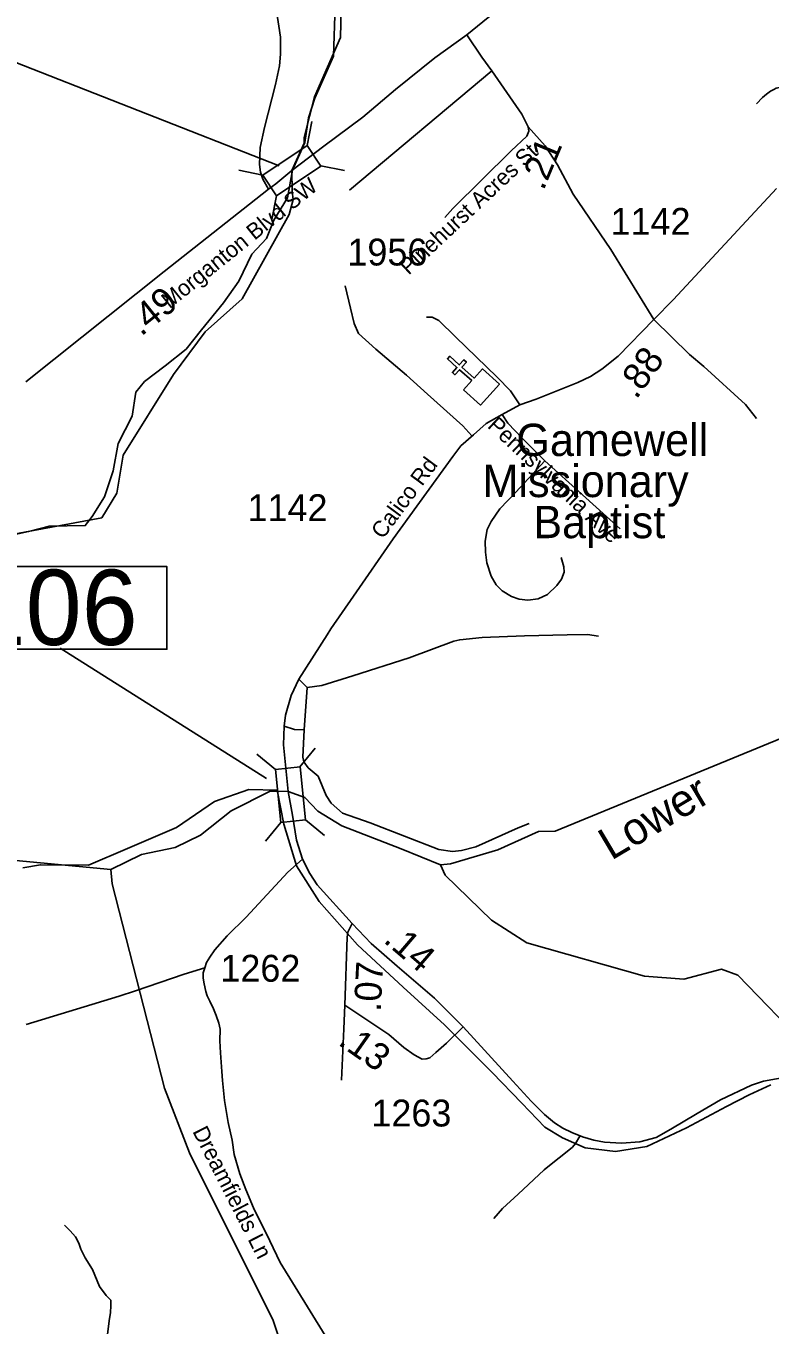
# Model space of a CAD drawing. Extents: x 1159738 to 1321356, y 736314 to 882035.
# Drawn here: x 1223306 to 1226764, y 768473 to 774512 of the extents above; entities that cross this region are included whole.
import ezdxf

# ---------------------------------------------------------------- set-up
doc = ezdxf.new("R2010")
doc.units = 0
for name, color, linetype in [('Exist Boundary Political City Limit New InsideOut', 7, 'Continuous'), ('Exist Cultural Church CELL', 7, 'Continuous'), ('Exist Cultural Church Label', 7, 'Continuous'), ('Exist Hydrographic Creek Single Shore', 7, 'Continuous'), ('Exist Hydrographic Creek Single Shore Label', 7, 'Continuous'), ('Exist Hydrographic Misc Water Feature', 7, 'Continuous'), ('Exist Road Non-System Type 51', 7, 'Continuous'), ('Exist Road Non-System Type 51 Label', 7, 'Continuous'), ('Exist Road Primary US Attributed', 7, 'Continuous'), ('Exist Road Primary US Mileage Hundredths English Label', 7, 'Continuous'), ('Exist Road Primary US Structure Standard Bridge CELL', 7, 'Continuous'), ('Exist Road Primary US Structure Standard Bridge Number Label', 7, 'Continuous'), ('Exist Road Secondary Mileage Hundredths English Label', 7, 'Continuous'), ('Exist Road Secondary Structure Standard Bridge CELL', 7, 'Continuous'), ('Exist Road Secondary Structure Standard Bridge Number Label', 7, 'Continuous'), ('Exist Road Secondary Type 51 Attributed', 7, 'Continuous'), ('Exist Road Secondary Type 51 Label', 7, 'Continuous'), ('Exist Road Secondary Type 51 Number Label', 7, 'Continuous')]:
    doc.layers.add(name, color=color, linetype=linetype)

msp = doc.modelspace()

# ---------------------------------------------------------------- linework, layer by layer
at = {"layer": 'Exist Boundary Political City Limit New InsideOut'}
for points in [[(1224613.8, 776155.4), (1224653.3, 776000.8), (1224685.4, 775826.1), (1224742.7, 775678.1), (1224778.2, 775459.8), (1224795.1, 775306.4), (1224795.2, 775097.6), (1224777.3, 774823), (1224742.3, 774607.7), (1224735.5, 774371.5), (1224647.8, 774175.8), (1224618.9, 774084.7), (1224602.1, 773969.9)], [(1224602.1, 773969.9), (1224544.8, 773841.7), (1224521.2, 773713.5), (1224457.1, 773608.8)], [(1224457.1, 773608.8), (1224423.4, 773524.5), (1224356.3, 773451.3), (1224295.1, 773325.1), (1224224.1, 773225.4), (1224120.8, 773099.6), (1224050.1, 773010.4), (1223953.4, 772932.1), (1223856.8, 772859), (1223816.4, 772809.1), (1223799.9, 772698), (1223733.4, 772571.8), (1223710.3, 772443.8), (1223670.3, 772322.6), (1223613.5, 772231.7), (1223580.8, 772189.8), (1223413, 772186.9), (1223317.7, 772161.4), (1223261.6, 772149.1)], [(1223291.7, 770599), (1223372.6, 770612.5), (1223596.6, 770610.5), (1223777.4, 770688.1), (1224006.1, 770786.3), (1224182.7, 770906.1), (1224341.1, 770962.3), (1224472.6, 770958.9), (1224504.6, 770802), (1224563.6, 770608), (1224668.2, 770442.6), (1224846.9, 770240.1), (1225059.3, 770044.4), (1225251.5, 769868.9), (1225473.4, 769647.7), (1225610.2, 769505.2), (1225717.6, 769393.2), (1225800.5, 769344), (1225905.1, 769296.7), (1226046.7, 769279.8), (1226191.7, 769303.5), (1226376.8, 769389.5), (1226562.6, 769489.1), (1226667.2, 769543.1), (1226768.3, 769590.3)]]:
    msp.add_lwpolyline(points, dxfattribs=at)
at = {"layer": 'Exist Cultural Church CELL'}
msp.add_lwpolyline([(1225340, 772820.9), (1225377.9, 772863.3), (1225321.2, 772914.2), (1225299.9, 772890.4), (1225288, 772901), (1225309.3, 772924.8), (1225264.6, 772965), (1225275.3, 772976.9), (1225320, 772936.8), (1225341.4, 772960.6), (1225353.3, 772949.9), (1225331.9, 772926.1), (1225388.6, 772875.2), (1225427.2, 772918.1), (1225506.4, 772847), (1225419.2, 772749.8)], close=True, dxfattribs=at)
at = {"layer": 'Exist Hydrographic Creek Single Shore'}
for points in [[(1224542.1, 773840.7), (1224599.3, 773967.7), (1224599.6, 773993.5), (1224647.2, 774183.1), (1224767.1, 774459), (1224774, 774731.3), (1224761, 775542.4), (1224646, 775935.3), (1224472, 776290)], [(1222100, 770522.4), (1222354.1, 771126.4), (1222476.1, 771330.7), (1222648.2, 771517.6), (1222771.1, 771758.1), (1223046.1, 772084.1), (1223147.1, 772131.4), (1223658.1, 772226.1), (1223728.1, 772339.6), (1223758.1, 772516.2), (1223992.1, 772892.4), (1224139.1, 773089.7), (1224310.1, 773243.8), (1224528.9, 773635.3), (1224547.1, 773705.2), (1224543.6, 773743), (1224542.1, 773840.7)], [(1224524.1, 770953.8), (1224601.5, 770924.9), (1224661.9, 770861.3), (1224773.5, 770793), (1225049.5, 770687.5), (1225232, 770613.1), (1225278.6, 770617.8), (1225498.5, 770682.8), (1225687.8, 770766.7), (1225765.3, 770768.3), (1226817.2, 771201), (1227266.2, 771413.3), (1227409.9, 771576.7), (1227547.1, 771694.3), (1227929.2, 771933.7), (1228154.6, 772132.3), (1228402.8, 772215.1), (1228465.9, 772271.7)], [(1223700.2, 770590.6), (1223842.3, 770659.9), (1223998.9, 770692.5), (1224116.7, 770749.9), (1224259.4, 770863.1), (1224440.2, 770954.3), (1224524.1, 770953.8)], [(1222176.1, 769705.3), (1222334.1, 770007.4), (1222634.1, 770336.2), (1222871.2, 770485.8), (1223225.2, 770636.2), (1223700.2, 770590.6)], [(1227622, 768851.1), (1227292.2, 769231.8), (1227147.2, 769441.5), (1227076.2, 769587.4), (1226939.2, 769764.1), (1226614.2, 770098.9), (1226539.1, 770126.7), (1226363.2, 770080.9), (1226180.2, 770094.5), (1225634.1, 770249.9), (1225470.2, 770354.9), (1225254.1, 770564.9), (1225232, 770613.1)]]:
    msp.add_lwpolyline(points, dxfattribs=at)
at = {"layer": 'Exist Hydrographic Misc Water Feature'}
msp.add_lwpolyline([(1224926.3, 765438.7), (1224914.3, 765613), (1224815.3, 765976.1), (1224557.2, 766673.8), (1224546.2, 766884.1), (1224593.2, 767067), (1224590.2, 767300.1), (1224537.2, 767491.5), (1224532.2, 768259.8), (1224454.2, 768494.4), (1224066.2, 769273.6), (1223949.1, 769574.6), (1223706.1, 770524.8), (1223700.2, 770590.6)], dxfattribs=at)
at = {"layer": 'Exist Road Non-System Type 51'}
msp.add_line((1225471, 774303.3), (1224809, 773748.6), dxfattribs=at)
for points in [[(1224433.5, 773753.4), (1224406.2, 773800.5), (1224395.1, 773832.7), (1224390.9, 773867.6), (1224393.7, 773947.2), (1224414.6, 774040.7), (1224466.2, 774240.4), (1224484.4, 774327), (1224488.4, 774381.8), (1224488.4, 774460), (1224470.3, 774582.9)], [(1226702.3, 774150.5), (1226729.5, 774178.9), (1226747.8, 774194.9), (1226766.7, 774208.5), (1226782.7, 774217.4), (1226792.7, 774222.7), (1226808.1, 774226.3), (1226825.2, 774223.9), (1226932.3, 774175.4), (1227011.7, 774135.6)], [(1225640.8, 774043.6), (1225719, 773955.5), (1225777, 773866), (1225849.7, 773729.8), (1226024.9, 773472.3), (1226224.9, 773148.1)], [(1225378.7, 772607.1), (1225335.9, 772652.7), (1225172, 772800.2), (1225074.1, 772889.2), (1224932.4, 773010.1), (1224851.1, 773082.5), (1224830.5, 773128.4), (1224814, 773200.8), (1224789.9, 773303.5)], [(1225600.8, 772750.4), (1225557.4, 772815.6), (1225495.4, 772879.2), (1225303.1, 773066.9), (1225224.1, 773142.9), (1225194.6, 773158.4), (1225168.3, 773158.4)], [(1226224.9, 773148.1), (1226389.7, 772985.6), (1226457.3, 772928.6), (1226651.1, 772751.8), (1226702.3, 772688.1)], [(1225519.9, 772706.2), (1225546.2, 772665.9), (1225612.9, 772596.1), (1225718.3, 772490.6)], [(1225718.3, 772490.6), (1225583.4, 772344.8), (1225509, 772267.2), (1225468.7, 772208.2), (1225450.1, 772171), (1225440.8, 772116.7), (1225442.4, 772065.5), (1225448.6, 772016.5), (1225468.8, 771954.4), (1225492.1, 771914.1), (1225520, 771886.2), (1225563.4, 771859.8), (1225599, 771847.4), (1225639.3, 771842.7), (1225687.4, 771848.9), (1225730.8, 771869.1), (1225772.7, 771911), (1225794.4, 771940.5), (1225806.8, 771973), (1225805.2, 771997.9), (1225792.8, 772041.3)], [(1225718.3, 772490.6), (1226067.1, 772174.1)], [(1224612.1, 771437), (1224680.3, 771446.3), (1224824.5, 771491.3), (1225086.5, 771575.1), (1225294.2, 771652.7), (1225322.1, 771658.9), (1225426, 771669.7), (1225622.9, 771677.5), (1225821.3, 771682.1), (1225916.5, 771683.6), (1225967.7, 771675.9)], [(1224573.3, 771475.8), (1224612.1, 771437)], [(1224612.1, 771437), (1224598.2, 771240.4)], [(1224598.2, 771240.4), (1224553.2, 771242), (1224505.1, 771257.5)], [(1224598.2, 771240.4), (1224592, 771113.2), (1224596.6, 771091.5), (1224616.8, 771063.6), (1224663.3, 771024.8), (1224700.4, 770934.1), (1224723.7, 770898.4), (1224776.4, 770851.9), (1224905, 770806.9), (1225224.4, 770684.3), (1225288, 770675), (1225329.8, 770679.6), (1225396.5, 770696.7), (1225593.4, 770785.1), (1225644.5, 770805.3)], [(1224590.8, 770638.9), (1224522.5, 770577.6), (1224328.7, 770369.7), (1224240.5, 770283), (1224183.1, 770217.8), (1224159.9, 770183.7), (1224144.4, 770158.9), (1224137.4, 770134.2)], [(1224137.4, 770134.2), (1224040.5, 770104.4), (1223814.1, 770026.5), (1223739, 770001.9), (1223306.4, 769870.6)], [(1224137.4, 770134.2), (1224129.9, 770110), (1224129.9, 770085.8), (1224133.6, 770059.7), (1224141.1, 770024.3), (1224148.5, 770003.8), (1224160.5, 769978.8), (1224177.7, 769942.4), (1224189.1, 769912.2), (1224202.4, 769875.9), (1224207.9, 769847.8), (1224206.8, 769793.8), (1224209.7, 769737.7), (1224215.9, 769651.5), (1224219.9, 769610.2)], [(1224788.3, 769960.6), (1224783.8, 769849.3), (1224773, 769611.1)], [(1224219.9, 769610.2), (1224229.2, 769517.2), (1224245.2, 769414.8), (1224263.6, 769332.4), (1224273.5, 769265.1), (1224299.9, 769176.6), (1224327.5, 769103.1), (1224363.2, 769018.5), (1224438.5, 768865.1), (1224487.3, 768763.8)], [(1225481, 768968.9), (1225520.4, 769014.6), (1225594.4, 769081.2), (1225714, 769194.7), (1225762.1, 769233), (1225806.5, 769267.5), (1225846, 769299.6), (1225860.8, 769316.9), (1225880.5, 769351.4)], [(1223700.4, 768588.7), (1223678.2, 768609.7), (1223647.4, 768652.9), (1223614.1, 768731.8), (1223580.8, 768784.9), (1223561.1, 768825.6), (1223551.2, 768854), (1223536.4, 768882.4), (1223510.5, 768910.8), (1223484.6, 768937.9)], [(1224487.3, 768763.8), (1224696, 768425), (1224727.5, 768359.7), (1224747.3, 768280.4), (1224755.2, 768164.1), (1224760.5, 767987)], [(1223683.2, 768416.5), (1223691.8, 768491.8), (1223698, 768531.3), (1223700.4, 768562.1), (1223700.4, 768588.7)]]:
    msp.add_lwpolyline(points, dxfattribs=at)
at = {"layer": 'Exist Road Primary US Attributed'}
for points in [[(1225354.6, 774471.4), (1225454.8, 774551.7), (1225742.4, 774778.1), (1225919.8, 774925.5), (1226113.9, 775096.3), (1226203.1, 775179.5), (1226250.7, 775222.6), (1226279.5, 775252.2), (1226408.5, 775381), (1226460.5, 775439.3), (1226546.1, 775531.6), (1226620.3, 775618.2), (1226667.9, 775677.4), (1226734, 775760.1), (1226951.8, 776043), (1227053.3, 776177.3), (1227129.9, 776282.1), (1227211.9, 776388.1), (1227260.3, 776455.6), (1227266.3, 776464.3), (1227315.6, 776530)], [(1224542.1, 773840.7), (1224690.2, 773953.7), (1224871, 774088), (1225023, 774216.9), (1225206.2, 774364), (1225354.6, 774471.4)], [(1223304.8, 772857.4), (1223947.8, 773370.7), (1224433.5, 773753.4), (1224467.8, 773778.8), (1224542.1, 773840.7)]]:
    msp.add_lwpolyline(points, dxfattribs=at)
at = {"layer": 'Exist Road Primary US Structure Standard Bridge CELL'}
for p, q in [((1224612.8, 773956.3), (1224635, 774067.3)), ((1224295.3, 773841.4), (1224406.3, 773819.2)), ((1224675.6, 773862.1), (1224786.6, 773839.9)), ((1224448.3, 773611.9), (1224470.5, 773722.9))]:
    msp.add_line(p, q, dxfattribs=at)
msp.add_lwpolyline([(1224406.3, 773819.2), (1224612.5, 773956.7), (1224676.8, 773860.4), (1224470.5, 773722.9)], close=True, dxfattribs=at)
at = {"layer": 'Exist Road Primary US Structure Standard Bridge Number Label'}
msp.add_line((1224482.8, 773862.6), (1222426.4, 774667.3), dxfattribs=at)
at = {"layer": 'Exist Road Secondary Structure Standard Bridge CELL'}
for p, q in [((1224465.8, 771056), (1224378.2, 771127.6)), ((1224578.4, 771067.4), (1224650, 771155)), ((1224693, 770749.4), (1224605.3, 770821)), ((1224418.5, 770721.7), (1224490.1, 770809.3))]:
    msp.add_line(p, q, dxfattribs=at)
msp.add_lwpolyline([(1224490.1, 770809.3), (1224465.3, 771056), (1224580.5, 771067.6), (1224605.3, 770821)], close=True, dxfattribs=at)
at = {"layer": 'Exist Road Secondary Structure Standard Bridge Number Label'}
msp.add_line((1224423.6, 771014.5), (1223464.6, 771619.1), dxfattribs=at)
msp.add_lwpolyline([(1223031.4, 771998.8), (1223960.4, 771998.8), (1223960.4, 771614.7), (1223031.4, 771614.7)], close=True, dxfattribs=at)
at = {"layer": 'Exist Road Secondary Type 51 Attributed'}
for points in [[(1225354.6, 774471.4), (1225425.2, 774366.4), (1225471, 774303.3), (1225610.3, 774102.8), (1225640.8, 774043.6), (1225642.7, 774022.6), (1225633.2, 773999.7), (1225560.7, 773930.9), (1225289.7, 773663.6), (1225253.4, 773621.5)], [(1226795, 773757.2), (1226435.3, 773369.3), (1226316.3, 773241.1), (1226224.9, 773148.1), (1226059.2, 772976.9), (1225983.2, 772916.3), (1225930.5, 772882.2), (1225871.6, 772854.3), (1225676.6, 772776.8), (1225600.8, 772750.4), (1225519.9, 772706.2), (1225444.2, 772663.8), (1225385.6, 772611.1), (1225326.5, 772559.9), (1225289.3, 772510.3), (1225012, 772127.4), (1224828.5, 771861.9), (1224722.4, 771709.1), (1224705.6, 771681.1), (1224573.3, 771475.8), (1224538.2, 771399.5), (1224511.8, 771308), (1224505.1, 771257.5), (1224502.5, 771170.3), (1224524.1, 770953.8)], [(1224524.1, 770953.8), (1224544.3, 770843.7), (1224562.9, 770727.3), (1224590.8, 770638.9), (1224624.8, 770572.9), (1224658.9, 770520.2), (1224821.3, 770339.4)], [(1224821.3, 770339.4), (1224801.3, 770299.6), (1224798.3, 770276.5), (1224788.3, 769960.6)], [(1224821.3, 770339.4), (1224910.4, 770246.9), (1225031, 770141.7), (1225204.9, 769992.6), (1225338.2, 769859.9)], [(1225338.2, 769859.9), (1225260.6, 769783.2), (1225211.1, 769740.5), (1225182.9, 769714.5), (1225165.7, 769710.5), (1225147.8, 769709.2), (1225110, 769729.2), (1225062.6, 769762.5), (1224991.8, 769823.9), (1224912.8, 769876.6), (1224788.3, 769960.6)], [(1225338.2, 769859.9), (1225569.6, 769606.5), (1225654.8, 769513.1), (1225716.6, 769451.7), (1225762, 769413), (1225801.9, 769389), (1225843.1, 769367.7), (1225893.3, 769347.7), (1225945.5, 769333), (1225995, 769323.7), (1226073.4, 769318.3), (1226158.6, 769325), (1226235.6, 769345), (1226303, 769383.7), (1226425.3, 769455.7), (1226533.9, 769519.8), (1226679, 769587.8), (1226734, 769606.5), (1227123.2, 769676.2)]]:
    msp.add_lwpolyline(points, dxfattribs=at)

# ---------------------------------------------------------------- texts
at = {"layer": 'Exist Cultural Church Label'}
for s, p in [('Gamewell', (1225585.3, 772513)), ('Missionary', (1225427.8, 772322)), ('Baptist', (1225664.1, 772131))]:
    msp.add_text(s, height=150, dxfattribs=at).set_placement(p)
at = {"layer": 'Exist Hydrographic Creek Single Shore Label'}
msp.add_text('Lower', height=150, rotation=30.65729, dxfattribs=at).set_placement((1226026.4, 770630.8))
at = {"layer": 'Exist Road Non-System Type 51 Label'}
for s, rotation, p in [('Pennsylvania Ave', 316.75524, (1225446.7, 772648.4)), ('Dreamfields Ln', 297.13412, (1224077.9, 769373.3))]:
    msp.add_text(s, height=75, rotation=rotation, dxfattribs=at).set_placement(p)
at = {"layer": 'Exist Road Primary US Mileage Hundredths English Label'}
msp.add_text('.49', height=125, rotation=38.82935, dxfattribs=at).set_placement((1223840.8, 773066.4))
at = {"layer": 'Exist Road Secondary Mileage Hundredths English Label'}
for s, rotation, p in [('.21', 67.39353, (1225711.3, 773743.3)), ('.88', 54.51432, (1226142.8, 772772.5)), ('.14', 319.39915, (1224962.7, 770256.4)), ('.07', 87.05014, (1224954.4, 769928)), ('.13', 324.88859, (1224751.4, 769779.7))]:
    msp.add_text(s, height=125, rotation=rotation, dxfattribs=at).set_placement(p)
at = {"layer": 'Exist Road Secondary Structure Standard Bridge Number Label'}
msp.add_text('106', height=350, dxfattribs=at).set_placement((1223044, 771634.4))
at = {"layer": 'Exist Road Secondary Type 51 Label'}
for s, rotation, p in [('Pinehurst Acres St', 43.06131, (1225084.4, 773351.1)), ('Morganton Blvd SW', 38.8592, (1223973.1, 773194.8)), ('Calico Rd', 53.47844, (1224964.4, 772122.7))]:
    msp.add_text(s, height=75, rotation=rotation, dxfattribs=at).set_placement(p)
at = {"layer": 'Exist Road Secondary Type 51 Number Label'}
for s, p in [('1142', (1226022.9, 773541.2)), ('1956', (1224799.8, 773398.6)), ('1142', (1224335.4, 772210.1)), ('1262', (1224209.3, 770069)), ('1263', (1224911.3, 769396))]:
    msp.add_text(s, height=125, dxfattribs=at).set_placement(p)

doc.saveas('drawing.dxf')
